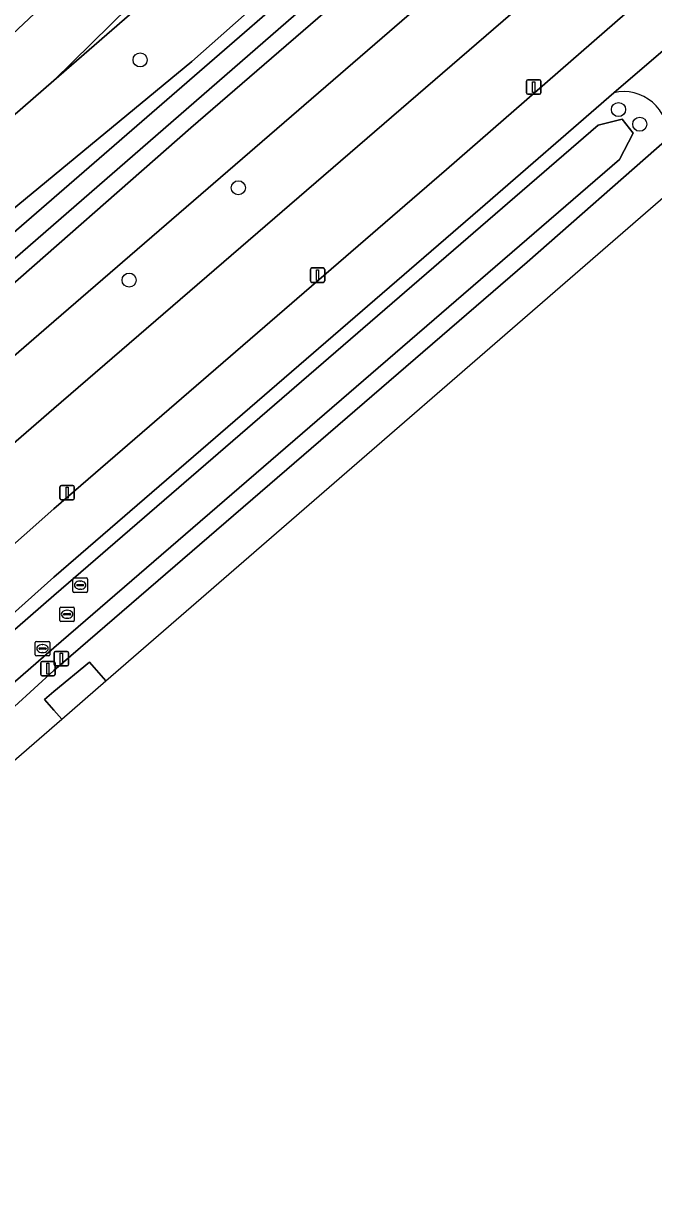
# Model space of a CAD drawing. Extents: x 155018 to 156648, y 383979 to 385733.
# Drawn here: x 155997.9 to 156041.5, y 384081.4 to 384163 of the extents above; entities that cross this region are included whole.
import ezdxf

# ---------------------------------------------------------------- set-up
doc = ezdxf.new("R2010")
doc.units = 0
for name, color, linetype in [('IMGEO_Afsluitpaal', 7, 'Continuous'), ('IMGEO_Berm_groen', 7, 'Continuous'), ('IMGEO_Boom', 7, 'Continuous'), ('IMGEO_Fietspad_gesloten', 7, 'Continuous'), ('IMGEO_Greppel_droge_sloot', 7, 'Continuous'), ('IMGEO_Groenvoorziening', 7, 'Continuous'), ('IMGEO_Kolk', 7, 'Continuous'), ('IMGEO_Lichtmast', 7, 'Continuous'), ('IMGEO_Loofbos', 7, 'Continuous'), ('IMGEO_Oever', 7, 'Continuous'), ('IMGEO_Rijbaan_lokaal_gesloten', 7, 'Continuous'), ('IMGEO_Rijbaan_lokaal_open', 7, 'Continuous'), ('IMGEO_Rioolput', 7, 'Continuous'), ('IMGEO_Waterloop', 7, 'Continuous')]:
    doc.layers.add(name, color=color, linetype=linetype)

msp = doc.modelspace()

# ---------------------------------------------------------------- linework, layer by layer
at = {"layer": 'IMGEO_Afsluitpaal'}
for p, q in [((156000.015, 384118.603), (156000.015, 384119.403)), ((156000.015, 384119.403), (156000.015, 384118.603)), ((156000.115, 384119.503), (156000.905, 384119.503)), ((156000.905, 384119.503), (156000.115, 384119.503)), ((156001.005, 384119.403), (156001.005, 384118.603)), ((156001.005, 384118.603), (156001.005, 384119.403)), ((155999.084, 384117.906), (155999.084, 384118.706)), ((155999.084, 384118.706), (155999.084, 384117.906)), ((155999.184, 384118.806), (155999.974, 384118.806)), ((155999.974, 384118.806), (155999.184, 384118.806)), ((156000.074, 384118.706), (156000.074, 384117.906)), ((156000.074, 384117.906), (156000.074, 384118.706)), ((156000.905, 384118.503), (156000.115, 384118.503)), ((156000.115, 384118.503), (156000.905, 384118.503)), ((155999.974, 384117.806), (155999.184, 384117.806)), ((155999.184, 384117.806), (155999.974, 384117.806))]:
    msp.add_line(p, q, dxfattribs=at)
for points in [[(156000.435, 384119.378), (156000.585, 384119.378), (156000.585, 384118.628), (156000.435, 384118.628), (156000.435, 384119.378)], [(155999.504, 384118.681), (155999.654, 384118.681), (155999.654, 384117.931), (155999.504, 384117.931), (155999.504, 384118.681)]]:
    msp.add_lwpolyline(points, dxfattribs=at)
for centre, start, end in [((156000.115, 384119.403), 90, 180), ((156000.115, 384119.403), 90, 180), ((156000.905, 384119.403), 0, 90), ((156000.905, 384119.403), 360, 90), ((155999.184, 384118.706), 90, 180), ((155999.184, 384118.706), 90, 180), ((155999.974, 384118.706), 0, 90), ((155999.974, 384118.706), 360, 90), ((156000.115, 384118.603), 180, 270), ((156000.115, 384118.603), 180, 270), ((156000.905, 384118.603), 270, 0), ((156000.905, 384118.603), 270, 0), ((155999.184, 384117.906), 180, 270), ((155999.184, 384117.906), 180, 270), ((155999.974, 384117.906), 270, 0), ((155999.974, 384117.906), 270, 0)]:
    msp.add_arc(centre, 0.1, start, end, dxfattribs=at)
at = {"layer": 'IMGEO_Berm_groen'}
for points in [[(156038.749, 384158.19), (156029.499, 384150.16), (156000, 384124.635), (155994.251, 384119.512), (155965.578, 384094.681), (155950.186, 384081.3)], [(155968.804, 384090.95), (155997.27, 384115.691), (156000, 384118.183), (156032.747, 384146.463), (156042.459, 384154.994)]]:
    msp.add_lwpolyline(points, dxfattribs=at)
msp.add_lwpolyline([(155954.209, 384082.249), (155954.678, 384083.88), (156000, 384123.365), (156037.656, 384155.944), (156039.327, 384156.365), (156040.088, 384155.397), (156039.132, 384153.57), (156000, 384119.755), (155956.722, 384082.095), (155954.818, 384081.523)], close=True, dxfattribs=at)
msp.add_arc((156039.451, 384155.254), 3.019, 355.05728, 103.45584, dxfattribs=at)
at = {"layer": 'IMGEO_Boom'}
for centre in [(156005.966, 384160.468), (156039.073, 384157.034), (156040.543, 384156.017), (156012.762, 384151.615), (156005.201, 384145.219)]:
    msp.add_circle(centre, 0.489, dxfattribs=at)
at = {"layer": 'IMGEO_Fietspad_gesloten'}
for points in [[(155944.17, 384076.126), (155950.186, 384081.3), (155965.578, 384094.681), (155994.251, 384119.512), (156000, 384124.635), (156029.499, 384150.16), (156038.749, 384158.19), (156043.778, 384162.504), (156045.861, 384164.259), (156051.829, 384169.568), (156051.883, 384169.608), (156111.109, 384221.17), (156108.659, 384223.86), (156042.763, 384166.503), (156027.17, 384152.885), (156000, 384129.39), (155991.959, 384122.276), (155963.177, 384097.374), (155941.474, 384078.533), (155898.524, 384041.236), (155893.97, 384037.218), (155891.267, 384034.708)], [(156043.778, 384162.504), (156038.749, 384158.19)]]:
    msp.add_lwpolyline(points, dxfattribs=at)
msp.add_arc((156039.451, 384155.254), 3.019, 355.05728, 103.45584, dxfattribs=at)
at = {"layer": 'IMGEO_Greppel_droge_sloot'}
msp.add_lwpolyline([(155954.818, 384081.523), (155956.722, 384082.095), (156000, 384119.755), (156039.132, 384153.57), (156040.088, 384155.397), (156039.327, 384156.365), (156037.656, 384155.944), (156000, 384123.365), (155954.678, 384083.88), (155954.209, 384082.249)], close=True, dxfattribs=at)
at = {"layer": 'IMGEO_Groenvoorziening'}
for points in [[(155873.512, 384048.817), (156000, 384159.048), (156019.609, 384178.343), (156030.705, 384188.634), (156039.458, 384198.551), (156042.706, 384206.629), (156043.77, 384213.441), (156043.942, 384218.731), (156043.338, 384225.773), (156037.359, 384236.898), (156032.185, 384241.152), (156029.373, 384242.777)], [(156029.373, 384242.777), (156032.185, 384241.152), (156037.359, 384236.898), (156043.338, 384225.773), (156043.942, 384218.731), (156043.77, 384213.441), (156042.706, 384206.629), (156039.458, 384198.551), (156030.705, 384188.634), (156019.609, 384178.343), (156000, 384159.048), (156064.771, 384215.322), (156073.684, 384223.065)], [(155882.665, 384040.607), (156000, 384142.358), (156095.979, 384225.365)], [(155891.267, 384034.708), (155893.97, 384037.218), (155898.524, 384041.236), (155941.474, 384078.533), (155963.177, 384097.374), (155991.959, 384122.276), (156000, 384129.39), (156027.17, 384152.885), (156042.763, 384166.503), (156108.659, 384223.86)], [(156099.856, 384223.125), (156047.39, 384177.287), (156000, 384136.33), (155886.455, 384037.776)], [(156049.546, 384190.659), (156037.913, 384180.38), (156023.347, 384167.763), (156009.468, 384155.768), (155995.213, 384143.255), (155982.266, 384132.102), (155974.065, 384124.891), (155966.377, 384118.246), (155955.783, 384109.293), (155943.524, 384098.708), (155938.804, 384095.05), (155934.675, 384091.3), (155934.499, 384090.864), (155934.443, 384090.534), (155934.694, 384089.751), (155934.132, 384089.46), (155933.051, 384088.835), (155931.968, 384088.635), (155931.302, 384088.164), (155923.474, 384081.051)]]:
    msp.add_lwpolyline(points, dxfattribs=at)
msp.add_arc((154610.899, 385654.483), 2036.756, 311.388058, 313.274177, dxfattribs=at)
at = {"layer": 'IMGEO_Kolk'}
for p, q in [((156001.317, 384123.666), (156001.317, 384124.518)), ((156001.392, 384124.592), (156002.244, 384124.592)), ((156001.576, 384124.086), (156001.576, 384124.098)), ((156002.014, 384124.049), (156001.616, 384124.049)), ((156001.619, 384124.135), (156002.017, 384124.135)), ((156001.828, 384123.812), (156001.803, 384123.812)), ((156001.805, 384124.372), (156001.83, 384124.372)), ((156002.06, 384124.098), (156002.06, 384124.086)), ((156002.318, 384124.518), (156002.318, 384123.666)), ((156002.244, 384123.592), (156001.392, 384123.592)), ((155998.709, 384119.272), (155998.709, 384120.124)), ((155998.784, 384120.198), (155999.636, 384120.198)), ((155999.011, 384119.741), (155999.409, 384119.741)), ((155999.197, 384119.978), (155999.222, 384119.978)), ((155999.71, 384120.124), (155999.71, 384119.272)), ((155999.636, 384119.198), (155998.784, 384119.198)), ((155998.968, 384119.692), (155998.968, 384119.704)), ((155999.406, 384119.655), (155999.008, 384119.655)), ((155999.22, 384119.418), (155999.195, 384119.418)), ((155999.452, 384119.704), (155999.452, 384119.692))]:
    msp.add_line(p, q, dxfattribs=at)
for points in [[(156001.317, 384123.666), (156001.317, 384124.518)], [(156001.392, 384124.592), (156002.244, 384124.592)], [(156002.318, 384124.518), (156002.318, 384123.666)], [(156002.244, 384123.592), (156001.392, 384123.592)], [(155998.709, 384119.272), (155998.709, 384120.124)], [(155998.784, 384120.198), (155999.636, 384120.198)], [(155999.71, 384120.124), (155999.71, 384119.272)], [(155999.636, 384119.198), (155998.784, 384119.198)]]:
    msp.add_lwpolyline(points, dxfattribs=at)
for centre, radius, start, end in [((156001.394, 384124.516), 0.0765, 91.55205, 178.44795), ((156001.394, 384124.516), 0.0765, 91.55205, 178.44795), ((156001.616, 384124.095), 0.0403, 85.87752, 175.75265), ((156001.613, 384124.085), 0.0366, 178.93798, 274.71019), ((156002.017, 384124.092), 0.043, 264.86636, 352.45326), ((156002.021, 384124.097), 0.0386, 1.73085, 96.63898), ((156002.242, 384124.516), 0.0765, 1.55205, 88.44795), ((156002.242, 384124.516), 0.0765, 1.55205, 88.44795), ((156001.394, 384123.668), 0.0765, 181.55205, 268.44795), ((156001.394, 384123.668), 0.0765, 181.55205, 268.44795), ((156002.242, 384123.668), 0.0765, 271.55205, 358.44795), ((156002.242, 384123.668), 0.0765, 271.55205, 358.44795), ((155998.786, 384120.122), 0.0765, 91.55205, 178.44795), ((155998.786, 384120.122), 0.0765, 91.55205, 178.44795), ((155999.008, 384119.701), 0.0403, 85.87752, 175.75265), ((155999.413, 384119.703), 0.0386, 1.73085, 96.63898), ((155999.634, 384120.122), 0.0765, 1.55205, 88.44795), ((155999.634, 384120.122), 0.0765, 1.55205, 88.44795), ((155998.786, 384119.274), 0.0765, 181.55205, 268.44795), ((155998.786, 384119.274), 0.0765, 181.55205, 268.44795), ((155999.005, 384119.691), 0.0366, 178.93798, 274.71019), ((155999.409, 384119.698), 0.043, 264.86636, 352.45326), ((155999.634, 384119.274), 0.0765, 271.55205, 358.44795), ((155999.634, 384119.274), 0.0765, 271.55205, 358.44795)]:
    msp.add_arc(centre, radius, start, end, dxfattribs=at)
for centre, major_axis, ratio, start_param, end_param in [((156001.804, 384124.092), (-0.387, 0.002), 0.722429, 4.712389, 7.853982), ((156001.829, 384124.092), (-0.39, 0.002), 0.717154, 1.570796, 4.712389), ((155999.196, 384119.698), (-0.387, 0.002), 0.722429, 4.712389, 7.853982), ((155999.221, 384119.698), (-0.39, 0.002), 0.717154, 1.570796, 4.712389)]:
    msp.add_ellipse(centre, major_axis=major_axis, ratio=ratio, start_param=start_param, end_param=end_param, dxfattribs=at)
at = {"layer": 'IMGEO_Lichtmast'}
for p, q in [((156032.707, 384158.187), (156032.707, 384158.987)), ((156032.707, 384158.987), (156032.707, 384158.187)), ((156032.807, 384159.087), (156033.597, 384159.087)), ((156033.597, 384159.087), (156032.807, 384159.087)), ((156033.697, 384158.987), (156033.697, 384158.187)), ((156033.697, 384158.187), (156033.697, 384158.987)), ((156033.597, 384158.087), (156032.807, 384158.087)), ((156032.807, 384158.087), (156033.597, 384158.087)), ((156017.75, 384145.163), (156017.75, 384145.963)), ((156017.75, 384145.963), (156017.75, 384145.163)), ((156017.85, 384146.063), (156018.64, 384146.063)), ((156018.64, 384146.063), (156017.85, 384146.063)), ((156018.74, 384145.963), (156018.74, 384145.163)), ((156018.74, 384145.163), (156018.74, 384145.963)), ((156018.64, 384145.063), (156017.85, 384145.063)), ((156017.85, 384145.063), (156018.64, 384145.063)), ((156000.416, 384130.093), (156000.416, 384130.893)), ((156000.416, 384130.893), (156000.416, 384130.093)), ((156000.516, 384130.993), (156001.306, 384130.993)), ((156001.306, 384130.993), (156000.516, 384130.993)), ((156001.406, 384130.893), (156001.406, 384130.093)), ((156001.406, 384130.093), (156001.406, 384130.893)), ((156001.306, 384129.993), (156000.516, 384129.993)), ((156000.516, 384129.993), (156001.306, 384129.993))]:
    msp.add_line(p, q, dxfattribs=at)
for points in [[(156033.127, 384158.962), (156033.277, 384158.962), (156033.277, 384158.212), (156033.127, 384158.212), (156033.127, 384158.962)], [(156018.17, 384145.938), (156018.32, 384145.938), (156018.32, 384145.188), (156018.17, 384145.188), (156018.17, 384145.938)], [(156000.836, 384130.868), (156000.986, 384130.868), (156000.986, 384130.118), (156000.836, 384130.118), (156000.836, 384130.868)]]:
    msp.add_lwpolyline(points, dxfattribs=at)
for centre, start, end in [((156032.807, 384158.987), 90, 180), ((156032.807, 384158.987), 90, 180), ((156033.597, 384158.987), 0, 90), ((156033.597, 384158.987), 360, 90), ((156032.807, 384158.187), 180, 270), ((156032.807, 384158.187), 180, 270), ((156033.597, 384158.187), 270, 0), ((156033.597, 384158.187), 270, 0), ((156017.85, 384145.963), 90, 180), ((156017.85, 384145.963), 90, 180), ((156018.64, 384145.963), 0, 90), ((156018.64, 384145.963), 360, 90), ((156017.85, 384145.163), 180, 270), ((156017.85, 384145.163), 180, 270), ((156018.64, 384145.163), 270, 0), ((156018.64, 384145.163), 270, 0), ((156000.516, 384130.893), 90, 180), ((156000.516, 384130.893), 90, 180), ((156001.306, 384130.893), 0, 90), ((156001.306, 384130.893), 360, 90), ((156000.516, 384130.093), 180, 270), ((156000.516, 384130.093), 180, 270), ((156001.306, 384130.093), 270, 0), ((156001.306, 384130.093), 270, 0)]:
    msp.add_arc(centre, 0.1, start, end, dxfattribs=at)
at = {"layer": 'IMGEO_Loofbos'}
for points in [[(156091.057, 384239.03), (156073.684, 384223.065), (156064.771, 384215.322), (156000, 384159.048), (155873.512, 384048.817)], [(156095.979, 384225.365), (156000, 384142.358), (155882.665, 384040.607), (155880.673, 384040.961), (155879.606, 384042.101), (155878.545, 384040.634), (155877.813, 384039.322), (155877.411, 384038.123), (155877.176, 384037.216), (155879.526, 384036.087)], [(155886.455, 384037.776), (156000, 384136.33), (156047.39, 384177.287), (156099.856, 384223.125)], [(156009.533, 384160.353), (156022.221, 384171.623), (156026.933, 384175.883), (156039.338, 384186.851), (156040.321, 384187.982), (156038.964, 384189.417), (156046.208, 384195.72)], [(155872.575, 384043.052), (155874.024, 384040.111), (155874.569, 384040.384), (155875.1, 384041.222), (155876.985, 384043.957), (155879.064, 384046.391), (155881.177, 384048.344), (155883.544, 384050.491), (155888.563, 384055.096), (155898.773, 384064.516), (155913.638, 384077.773), (155929.437, 384091.489), (155933.577, 384094.826), (155948.909, 384108.584), (155953.405, 384112.133), (155955.984, 384113.84), (155957.905, 384116.314), (155970.749, 384127.029), (155989.928, 384144.172), (156009.533, 384160.353)]]:
    msp.add_lwpolyline(points, dxfattribs=at)
at = {"layer": 'IMGEO_Oever'}
for points in [[(155880.653, 384046.552), (155933.217, 384093.005), (156034.533, 384180.903), (156084.09, 384223.856)], [(156057.782, 384199.374), (155977.124, 384129.183), (155966.041, 384119.714), (155905.531, 384067.357)], [(156042.41, 384191.172), (156041.489, 384189.738), (156040.52, 384188.213), (156040.321, 384187.982), (156039.338, 384186.851), (156026.933, 384175.883), (156022.221, 384171.623), (156009.533, 384160.353), (155989.928, 384144.172), (155970.749, 384127.029), (155957.905, 384116.314), (155955.984, 384113.84), (155953.405, 384112.133), (155948.909, 384108.584), (155933.577, 384094.826), (155929.437, 384091.489), (155913.638, 384077.773)], [(155923.474, 384081.051), (155931.302, 384088.164), (155931.968, 384088.635), (155933.051, 384088.835), (155934.132, 384089.46), (155934.694, 384089.751), (155934.443, 384090.534), (155934.499, 384090.864), (155934.675, 384091.3), (155938.804, 384095.05), (155943.524, 384098.708), (155955.783, 384109.293), (155966.377, 384118.246), (155974.065, 384124.891), (155982.266, 384132.102), (155995.213, 384143.255), (156009.468, 384155.768), (156023.347, 384167.763), (156037.913, 384180.38), (156049.546, 384190.659)]]:
    msp.add_lwpolyline(points, dxfattribs=at)
at = {"layer": 'IMGEO_Rijbaan_lokaal_gesloten'}
for points in [[(155897.084, 384011.803), (155904.527, 384031.468), (155950.631, 384071.486), (155949.486, 384072.767), (155952.507, 384075.409), (155953.649, 384074.106), (156000.554, 384114.819), (156000, 384115.432), (155999.347, 384116.175), (156000, 384116.738), (156002.457, 384118.77), (156003.602, 384117.465), (156047.548, 384155.61)], [(156042.459, 384154.994), (156032.747, 384146.463), (156000, 384118.183), (155997.27, 384115.691), (155968.804, 384090.95), (155952.409, 384076.779), (155948.039, 384072.893), (155906.14, 384036.547), (155903.817, 384034.497), (155903.801, 384034.483), (155899.907, 384031.211)]]:
    msp.add_lwpolyline(points, dxfattribs=at)
msp.add_arc((154610.899, 385654.483), 2036.756, 311.388058, 313.274177, dxfattribs=at)
at = {"layer": 'IMGEO_Rijbaan_lokaal_open'}
msp.add_lwpolyline([(156000.554, 384114.819), (156003.602, 384117.465), (156002.457, 384118.77), (156000, 384116.738), (155999.347, 384116.175), (156000, 384115.432)], close=True, dxfattribs=at)
at = {"layer": 'IMGEO_Rioolput'}
for p, q in [((156000.41, 384121.652), (156000.41, 384122.504)), ((156000.485, 384122.578), (156001.337, 384122.578)), ((156000.898, 384122.358), (156000.923, 384122.358)), ((156001.411, 384122.504), (156001.411, 384121.652)), ((156001.337, 384121.578), (156000.485, 384121.578)), ((156000.669, 384122.072), (156000.669, 384122.084)), ((156001.107, 384122.035), (156000.709, 384122.035)), ((156000.712, 384122.121), (156001.11, 384122.121)), ((156000.921, 384121.798), (156000.896, 384121.798)), ((156001.153, 384122.084), (156001.153, 384122.072))]:
    msp.add_line(p, q, dxfattribs=at)
for points in [[(156000.41, 384121.652), (156000.41, 384122.504)], [(156000.485, 384122.578), (156001.337, 384122.578)], [(156001.411, 384122.504), (156001.411, 384121.652)], [(156001.337, 384121.578), (156000.485, 384121.578)]]:
    msp.add_lwpolyline(points, dxfattribs=at)
for centre, radius, start, end in [((156000.487, 384122.502), 0.0765, 91.55205, 178.44795), ((156000.487, 384122.502), 0.0765, 91.55205, 178.44795), ((156001.335, 384122.502), 0.0765, 1.55205, 88.44795), ((156001.335, 384122.502), 0.0765, 1.55205, 88.44795), ((156000.487, 384121.654), 0.0765, 181.55205, 268.44795), ((156000.487, 384121.654), 0.0765, 181.55205, 268.44795), ((156000.709, 384122.081), 0.0403, 85.87752, 175.75265), ((156000.706, 384122.071), 0.0366, 178.93798, 274.71019), ((156001.11, 384122.078), 0.043, 264.86636, 352.45326), ((156001.114, 384122.083), 0.0386, 1.73085, 96.63898), ((156001.335, 384121.654), 0.0765, 271.55205, 358.44795), ((156001.335, 384121.654), 0.0765, 271.55205, 358.44795)]:
    msp.add_arc(centre, radius, start, end, dxfattribs=at)
for centre, major_axis, ratio, start_param, end_param in [((156000.897, 384122.078), (-0.387, 0.002), 0.722429, 4.712389, 7.853982), ((156000.922, 384122.078), (-0.39, 0.002), 0.717154, 1.570796, 4.712389)]:
    msp.add_ellipse(centre, major_axis=major_axis, ratio=ratio, start_param=start_param, end_param=end_param, dxfattribs=at)
at = {"layer": 'IMGEO_Waterloop'}
for points in [[(156084.09, 384223.856), (156034.533, 384180.903), (155933.217, 384093.005), (155880.653, 384046.552)], [(155905.531, 384067.357), (155966.041, 384119.714), (155977.124, 384129.183), (156057.782, 384199.374)]]:
    msp.add_lwpolyline(points, dxfattribs=at)

doc.saveas('drawing.dxf')
